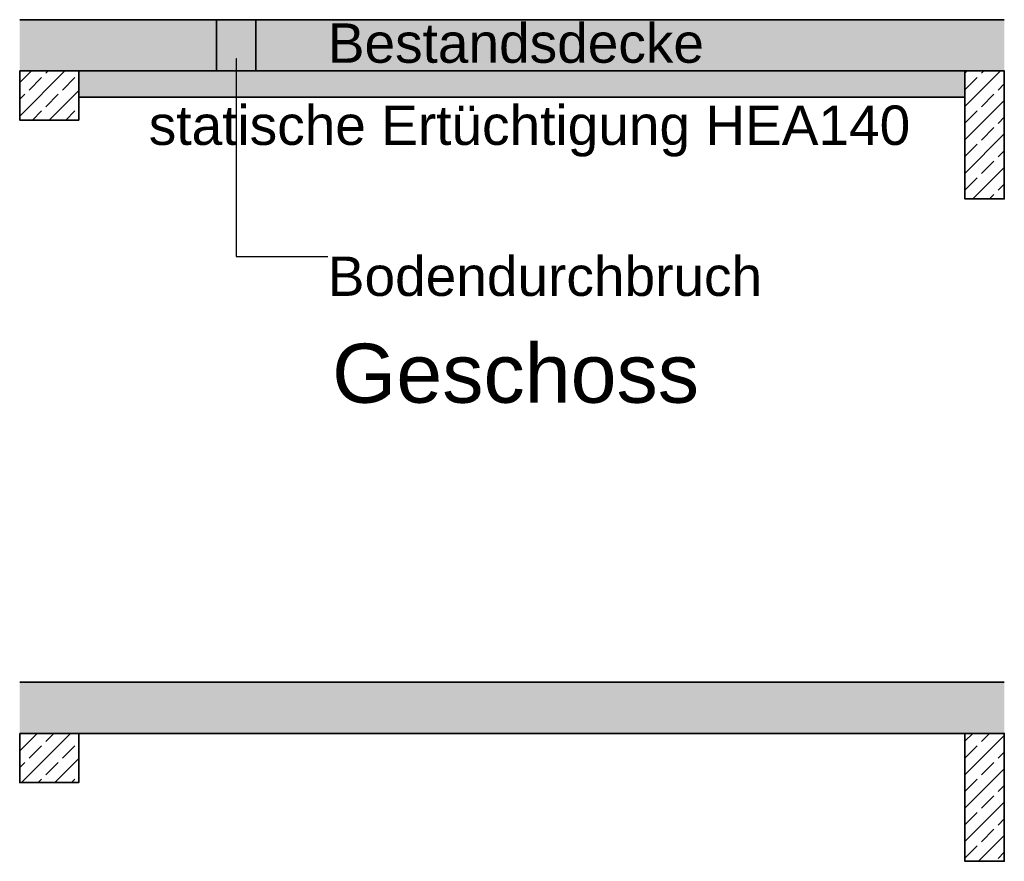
# Model space of a CAD drawing. Header units: metres. Extents: x -3.6 to 84.5, y -11 to 16.8.
# Tile 656 of 656: x 79.5 to 84.5, y 0.5 to 4.8. Entities that reach past the tile are written whole.
import ezdxf

# ---------------------------------------------------------------- set-up
doc = ezdxf.new("R2010")
doc.units = ezdxf.units.M
doc.header["$MEASUREMENT"] = 0
doc.linetypes.add('Wipeout_Contour', pattern=[1, 0, -1])
for name, color, linetype in [('152 - Bemaßung_ Beschriftung.Ausbau', 7, 'Continuous'), ('301 - Elemente.Linie', 7, 'Continuous'), ('302 - Elemente.Schraffur', 7, 'Continuous')]:
    doc.layers.add(name, color=color, linetype=linetype)
doc.styles.add('ERSTELLTER_STIL_2', font='txt')
doc.dimstyles.new('ERSTELLTER_STIL__8', dxfattribs={"dimtxt": 0.18, "dimasz": 0.00912, "dimexe": 0.18, "dimexo": 0.0625, "dimgap": 0, "dimtad": 0, "dimtih": 1, "dimtoh": 1, "dimdec": 4, "dimzin": 0, "dimdsep": 46, "dimcen": 0.09, "dimadec": 0, "dimazin": 0, "dimtfac": 1, "dimtdec": 4, "dimtmove": 0, "dimatfit": 3, "dimldrblk": 'ARROWHEAD_11', "dimfxl": 1, "dimtolj": 1, "dimtzin": 0, "dimarcsym": 0})
pattern_1 = [(45, (79.67543, -10.31062), (-0.0848528, 0.0848528), []), (45, (79.63301, -10.26819), (-0.0848528, 0.0848528), [0.09, -0.03])]

# ---------------------------------------------------------------- blocks, each defined once
blk = doc.blocks.new('ARROWHEAD_11')
at = {"color": 0, "linetype": 'Continuous', "lineweight": 0}
blk.add_line((0, 0), (-1, 0), dxfattribs=at)
at = {"color": 0, "linetype": 'Continuous', "lineweight": 0, "const_width": 0.25, "flags": 128}
blk.add_lwpolyline([(-0.125, 0, 1), (0.125, 0, 1)], format="xyb", close=True, dxfattribs=at)

msp = doc.modelspace()

# ---------------------------------------------------------------- hatches: boundary and pattern name
at = {"layer": '302 - Elemente.Schraffur', "linetype": 'Continuous', "lineweight": 0, "true_color": 0x5f5f5f}
for points in [[(79.5009, 4.7686), (80.5009, 4.7686), (80.5009, 4.5086), (79.5009, 4.5086)], [(80.7009, 4.7686), (84.5009, 4.7686), (84.5009, 4.5086), (80.7009, 4.5086)], [(79.5009, 1.4036), (84.5009, 1.4036), (84.5009, 1.1436), (79.5009, 1.1436)]]:
    msp.add_hatch(color=251, dxfattribs=at).paths.add_polyline_path(points)
at = {"layer": '302 - Elemente.Schraffur', "linetype": 'Continuous', "lineweight": 0, "true_color": 0x414141}
msp.add_hatch(color=250, dxfattribs=at).paths.add_polyline_path([(80.5009, 4.7686), (80.7009, 4.7686), (80.7009, 4.5086), (80.5009, 4.5086)])
at = {"layer": '302 - Elemente.Schraffur', "linetype": 'Continuous', "lineweight": 9}
h = msp.add_hatch(dxfattribs=at)
h.set_pattern_fill('Beton__Stahlbeton_0002', style=0, pattern_type=2)
h.set_pattern_definition(pattern_1)
h.paths.add_polyline_path([(79.5009, 4.5086), (79.8009, 4.5086), (79.8009, 4.2586), (79.5009, 4.2586)])
at = {"layer": '302 - Elemente.Schraffur', "linetype": 'Continuous', "lineweight": 0, "true_color": 0x7f4a4a}
msp.add_hatch(color=27, dxfattribs=at).paths.add_polyline_path([(79.8009, 4.5086), (84.3009, 4.5086), (84.3009, 4.3756), (79.8009, 4.3756)])
at = {"layer": '302 - Elemente.Schraffur', "linetype": 'Continuous', "lineweight": 9}
h = msp.add_hatch(dxfattribs=at)
h.set_pattern_fill('Beton__Stahlbeton_0002', style=0, pattern_type=2)
h.set_pattern_definition(pattern_1)
h.paths.add_polyline_path([(84.3009, 4.5086), (84.5009, 4.5086), (84.5009, 3.8586), (84.3009, 3.8586)])
h = msp.add_hatch(dxfattribs=at)
h.set_pattern_fill('Beton__Stahlbeton_0002', style=0, pattern_type=2)
h.set_pattern_definition(pattern_1)
h.paths.add_polyline_path([(79.5009, 1.1436), (79.8009, 1.1436), (79.8009, 0.8936), (79.5009, 0.8936)])
h = msp.add_hatch(dxfattribs=at)
h.set_pattern_fill('Beton__Stahlbeton_0002', style=0, pattern_type=2)
h.set_pattern_definition(pattern_1)
h.paths.add_polyline_path([(84.3009, 1.1436), (84.5009, 1.1436), (84.5009, 0.4936), (84.3009, 0.4936)])

# ---------------------------------------------------------------- linework, layer by layer
at = {"layer": '301 - Elemente.Linie', "color": 7, "linetype": 'Continuous', "lineweight": 35, "flags": 128}
for points in [[(79.5009, 4.7686), (80.5009, 4.7686), (80.5009, 4.5086), (79.5009, 4.5086)], [(84.5009, 4.7686), (80.7009, 4.7686), (80.7009, 4.5086), (84.3009, 4.5086)], [(79.5009, 4.5086), (84.5009, 4.5086)], [(84.5009, 1.4036), (79.5009, 1.4036)], [(79.5009, 1.1436), (84.5009, 1.1436)]]:
    msp.add_lwpolyline(points, dxfattribs=at)
at = {"layer": '301 - Elemente.Linie', "color": 1, "linetype": 'Continuous', "lineweight": 35, "flags": 128}
msp.add_lwpolyline([(79.8009, 4.3756), (84.3009, 4.3756)], dxfattribs=at)
at = {"layer": '302 - Elemente.Schraffur', "color": 7, "linetype": 'Continuous', "lineweight": 35, "flags": 128}
for points in [[(80.5009, 4.7686), (80.7009, 4.7686), (80.7009, 4.5086), (80.5009, 4.5086)], [(79.5009, 4.5086), (79.8009, 4.5086), (79.8009, 4.2586), (79.5009, 4.2586)], [(84.3009, 4.5086), (84.5009, 4.5086), (84.5009, 3.8586), (84.3009, 3.8586)], [(79.5009, 1.1436), (79.8009, 1.1436), (79.8009, 0.8936), (79.5009, 0.8936)], [(84.3009, 1.1436), (84.5009, 1.1436), (84.5009, 0.4936), (84.3009, 0.4936)]]:
    msp.add_lwpolyline(points, close=True, dxfattribs=at)

# ---------------------------------------------------------------- texts
at = {"layer": '152 - Bemaßung_ Beschriftung.Ausbau', "color": 7, "linetype": 'Continuous', "lineweight": 9, "style": 'ERSTELLTER_STIL_2'}
for s, insert, char_height, attachment_point in [('\\A1;{\\pql;\\fArial|b0|i0|c0|p38;Bestandsdecke}', (81.0656, 4.5469), 0.2, 7), ('\\A1;{\\pql;\\fArial|b0|i0|c0|p38;Geschoss}', (81.0875, 2.9708), 0.3, 4)]:
    msp.add_mtext(s, dxfattribs=dict(at, insert=insert, char_height=char_height, attachment_point=attachment_point))
at = {"layer": '152 - Bemaßung_ Beschriftung.Ausbau', "color": 1, "linetype": 'Continuous', "lineweight": 9, "insert": (80.1565, 4.0723), "char_height": 0.2, "attachment_point": 7, "style": 'ERSTELLTER_STIL_2'}
msp.add_mtext('\\A1;{\\pql;\\fArial|b0|i0|c0|p38;statische Ertüchtigung HEA140}', dxfattribs=at)

# ---------------------------------------------------------------- wipeouts: each hides what was drawn before it
at = {"color": 7, "linetype": 'Wipeout_Contour', "lineweight": 9, "ltscale": 328.876208}
msp.add_wipeout([(81.0656, 3.6114), (83.2233, 3.6114), (83.2233, 3.2971), (81.0656, 3.2971)], dxfattribs=at).dxf.layer = '152 - Bemaßung_ Beschriftung.Ausbau'

# ---------------------------------------------------------------- next in the draw order: texts
at = {"layer": '152 - Bemaßung_ Beschriftung.Ausbau', "color": 7, "linetype": 'Continuous', "lineweight": 9, "insert": (81.0656, 3.5656), "char_height": 0.2, "attachment_point": 1, "style": 'ERSTELLTER_STIL_2'}
msp.add_mtext('\\A1;{\\pql;\\fArial|b0|i0|c0|p38;Bodendurchbruch}', dxfattribs=at)

# ---------------------------------------------------------------- next in the draw order: leaders
at = {"layer": '152 - Bemaßung_ Beschriftung.Ausbau', "color": 7, "linetype": 'Continuous', "lineweight": 13, "annotation_type": 0, "has_hookline": 1, "hookline_direction": 0, "text_width": 2.164}
msp.add_leader([(80.6009, 4.5723), (80.6009, 3.5656), (81.0656, 3.5656)], dimstyle='ERSTELLTER_STIL__8', dxfattribs=at)

doc.saveas('drawing.dxf')
